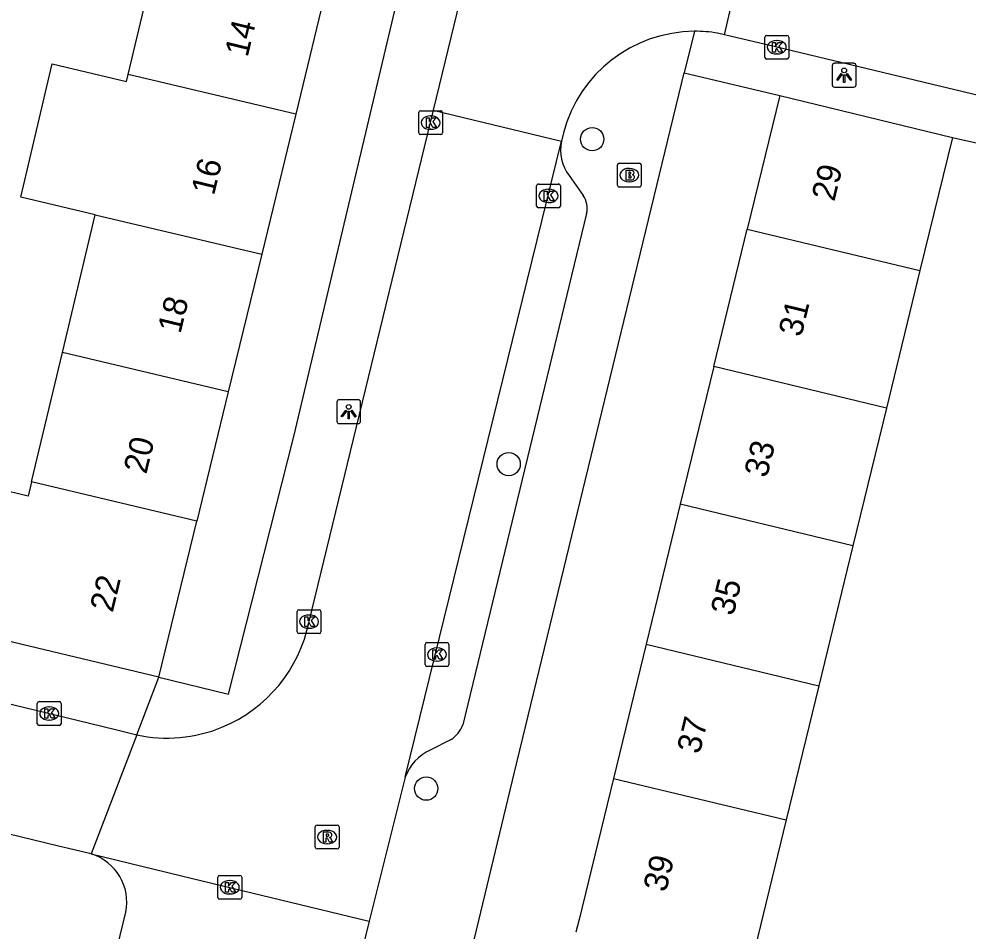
# Model space of a CAD drawing. Extents: x 162812 to 163818, y 381639 to 382470.
# Drawn here: x 163411.21 to 163451.04, y 382165.81 to 382204.11 of the extents above; entities that cross this region are included whole.
import ezdxf

# ---------------------------------------------------------------- set-up
doc = ezdxf.new("R2010")
doc.units = 0
for name, color, linetype in [('IMGEO_Boom', 7, 'Continuous'), ('IMGEO_Brandkraan', 7, 'Continuous'), ('IMGEO_Kolk', 7, 'Continuous'), ('IMGEO_Lichtpunt', 7, 'Continuous'), ('IMGEO_Pand', 7, 'Continuous'), ('IMGEO_Pand_nummerreeks', 7, 'Continuous'), ('IMGEO_Rijbaan_lokaal_open', 7, 'Continuous'), ('IMGEO_Rioolput', 7, 'Continuous'), ('IMGEO_Voetpad_open', 7, 'Continuous')]:
    doc.layers.add(name, color=color, linetype=linetype)

msp = doc.modelspace()

# ---------------------------------------------------------------- linework, layer by layer
at = {"layer": 'IMGEO_Boom'}
for centre in [(163435.268, 382199.058), (163431.761, 382185.415), (163428.3, 382171.79)]:
    msp.add_circle(centre, 0.489, dxfattribs=at)
at = {"layer": 'IMGEO_Brandkraan'}
for p, q in [((163436.325, 382197.124), (163436.325, 382197.976)), ((163436.4, 382198.05), (163437.252, 382198.05)), ((163436.813, 382197.83), (163436.838, 382197.83)), ((163437.326, 382197.976), (163437.326, 382197.124)), ((163437.252, 382197.05), (163436.4, 382197.05)), ((163436.836, 382197.27), (163436.811, 382197.27))]:
    msp.add_line(p, q, dxfattribs=at)
for points in [[(163436.325, 382197.124), (163436.325, 382197.976)], [(163436.4, 382198.05), (163437.252, 382198.05)], [(163436.673, 382197.75), (163436.673, 382197.35), (163436.886, 382197.35)], [(163436.904, 382197.75), (163436.673, 382197.75)], [(163437.326, 382197.976), (163437.326, 382197.124)], [(163436.852, 382197.669), (163436.798, 382197.669), (163436.798, 382197.593)], [(163436.798, 382197.593), (163436.851, 382197.593)], [(163436.86, 382197.517), (163436.798, 382197.517), (163436.798, 382197.436)], [(163436.798, 382197.436), (163436.86, 382197.436)], [(163437.252, 382197.05), (163436.4, 382197.05)]]:
    msp.add_lwpolyline(points, dxfattribs=at)
for centre, radius, start, end in [((163436.402, 382197.974), 0.0765, 91.552, 178.448), ((163436.402, 382197.974), 0.0765, 91.552, 178.448), ((163436.908, 382197.605), 0.145, 59.4692, 91.5367), ((163436.933, 382197.652), 0.0922, 285.5137, 58.1501), ((163437.25, 382197.974), 0.0765, 1.552, 88.448), ((163437.25, 382197.974), 0.0765, 1.552, 88.448), ((163436.853, 382197.631), 0.0379, 267.8285, 90.9355), ((163436.861, 382197.476), 0.0404, 269.8759, 90.5077), ((163436.892, 382197.601), 0.251, 268.6676, 293.5347), ((163436.938, 382197.46), 0.105, 301.3115, 78.989), ((163436.402, 382197.126), 0.0765, 181.552, 268.448), ((163436.402, 382197.126), 0.0765, 181.552, 268.448), ((163437.25, 382197.126), 0.0765, 271.552, 358.448), ((163437.25, 382197.126), 0.0765, 271.552, 358.448)]:
    msp.add_arc(centre, radius, start, end, dxfattribs=at)
for centre, major_axis, ratio, start_param, end_param in [((163436.812, 382197.55), (-0.387, 0.002), 0.722429, 4.712389, 7.853982), ((163436.837, 382197.55), (-0.39, 0.002), 0.717154, 1.570796, 4.712389)]:
    msp.add_ellipse(centre, major_axis=major_axis, ratio=ratio, start_param=start_param, end_param=end_param, dxfattribs=at)
at = {"layer": 'IMGEO_Kolk'}
for p, q in [((163442.512, 382202.491), (163442.512, 382203.343)), ((163442.587, 382203.417), (163443.439, 382203.417)), ((163443.513, 382203.343), (163443.513, 382202.491)), ((163443, 382203.197), (163443.025, 382203.197)), ((163443.023, 382202.637), (163442.998, 382202.637)), ((163443.439, 382202.417), (163442.587, 382202.417)), ((163427.985, 382199.326), (163427.985, 382200.178)), ((163428.06, 382200.252), (163428.912, 382200.252)), ((163428.986, 382200.178), (163428.986, 382199.326)), ((163428.473, 382200.032), (163428.498, 382200.032)), ((163428.496, 382199.472), (163428.471, 382199.472)), ((163428.912, 382199.252), (163428.06, 382199.252)), ((163432.931, 382196.25), (163432.931, 382197.102)), ((163433.006, 382197.176), (163433.858, 382197.176)), ((163433.419, 382196.956), (163433.444, 382196.956)), ((163433.932, 382197.102), (163433.932, 382196.25)), ((163433.858, 382196.176), (163433.006, 382196.176)), ((163433.442, 382196.396), (163433.417, 382196.396)), ((163422.883, 382178.374), (163422.883, 382179.226)), ((163422.958, 382179.3), (163423.81, 382179.3)), ((163423.371, 382179.08), (163423.396, 382179.08)), ((163423.884, 382179.226), (163423.884, 382178.374)), ((163423.81, 382178.3), (163422.958, 382178.3)), ((163423.394, 382178.52), (163423.369, 382178.52)), ((163428.251, 382176.995), (163428.251, 382177.847)), ((163428.326, 382177.921), (163429.178, 382177.921)), ((163429.252, 382177.847), (163429.252, 382176.995)), ((163428.739, 382177.701), (163428.764, 382177.701)), ((163428.762, 382177.141), (163428.737, 382177.141)), ((163429.178, 382176.921), (163428.326, 382176.921)), ((163412.054, 382175.443), (163412.906, 382175.443)), ((163411.979, 382174.517), (163411.979, 382175.369)), ((163412.467, 382175.223), (163412.492, 382175.223)), ((163412.98, 382175.369), (163412.98, 382174.517)), ((163412.49, 382174.663), (163412.465, 382174.663)), ((163412.906, 382174.443), (163412.054, 382174.443)), ((163419.555, 382167.22), (163419.555, 382168.072)), ((163419.63, 382168.146), (163420.482, 382168.146)), ((163420.043, 382167.926), (163420.068, 382167.926)), ((163420.556, 382168.072), (163420.556, 382167.22)), ((163420.482, 382167.146), (163419.63, 382167.146)), ((163420.066, 382167.366), (163420.041, 382167.366))]:
    msp.add_line(p, q, dxfattribs=at)
for points in [[(163442.512, 382202.491), (163442.512, 382203.343)], [(163442.587, 382203.417), (163443.439, 382203.417)], [(163443.513, 382203.343), (163443.513, 382202.491)], [(163442.833, 382203.117), (163442.956, 382203.117), (163442.956, 382202.966), (163443.086, 382203.117), (163443.25, 382203.117), (163443.104, 382202.966), (163443.257, 382202.717), (163443.105, 382202.717), (163443.02, 382202.881), (163442.956, 382202.814), (163442.956, 382202.717), (163442.833, 382202.717), (163442.833, 382203.117)], [(163443.439, 382202.417), (163442.587, 382202.417)], [(163427.985, 382199.326), (163427.985, 382200.178)], [(163428.06, 382200.252), (163428.912, 382200.252)], [(163428.986, 382200.178), (163428.986, 382199.326)], [(163428.306, 382199.952), (163428.429, 382199.952), (163428.429, 382199.801), (163428.559, 382199.952), (163428.723, 382199.952), (163428.577, 382199.801), (163428.73, 382199.552), (163428.578, 382199.552), (163428.493, 382199.716), (163428.429, 382199.649), (163428.429, 382199.552), (163428.306, 382199.552), (163428.306, 382199.952)], [(163428.912, 382199.252), (163428.06, 382199.252)], [(163432.931, 382196.25), (163432.931, 382197.102)], [(163433.006, 382197.176), (163433.858, 382197.176)], [(163433.932, 382197.102), (163433.932, 382196.25)], [(163433.252, 382196.876), (163433.375, 382196.876), (163433.375, 382196.725), (163433.505, 382196.876), (163433.669, 382196.876), (163433.523, 382196.725), (163433.676, 382196.476), (163433.524, 382196.476), (163433.439, 382196.64), (163433.375, 382196.573), (163433.375, 382196.476), (163433.252, 382196.476), (163433.252, 382196.876)], [(163433.858, 382196.176), (163433.006, 382196.176)], [(163422.883, 382178.374), (163422.883, 382179.226)], [(163422.958, 382179.3), (163423.81, 382179.3)], [(163423.204, 382179), (163423.327, 382179), (163423.327, 382178.849), (163423.457, 382179), (163423.621, 382179), (163423.475, 382178.849), (163423.628, 382178.6), (163423.476, 382178.6), (163423.391, 382178.764), (163423.327, 382178.697), (163423.327, 382178.6), (163423.204, 382178.6), (163423.204, 382179)], [(163423.884, 382179.226), (163423.884, 382178.374)], [(163423.81, 382178.3), (163422.958, 382178.3)], [(163428.251, 382176.995), (163428.251, 382177.847)], [(163428.326, 382177.921), (163429.178, 382177.921)], [(163429.252, 382177.847), (163429.252, 382176.995)], [(163428.572, 382177.621), (163428.695, 382177.621), (163428.695, 382177.47), (163428.825, 382177.621), (163428.989, 382177.621), (163428.843, 382177.47), (163428.996, 382177.221), (163428.844, 382177.221), (163428.759, 382177.385), (163428.695, 382177.318), (163428.695, 382177.221), (163428.572, 382177.221), (163428.572, 382177.621)], [(163429.178, 382176.921), (163428.326, 382176.921)], [(163412.054, 382175.443), (163412.906, 382175.443)], [(163411.979, 382174.517), (163411.979, 382175.369)], [(163412.3, 382175.143), (163412.423, 382175.143), (163412.423, 382174.992), (163412.553, 382175.143), (163412.717, 382175.143), (163412.571, 382174.992), (163412.724, 382174.743), (163412.572, 382174.743), (163412.487, 382174.907), (163412.423, 382174.84), (163412.423, 382174.743), (163412.3, 382174.743), (163412.3, 382175.143)], [(163412.98, 382175.369), (163412.98, 382174.517)], [(163412.906, 382174.443), (163412.054, 382174.443)], [(163419.555, 382167.22), (163419.555, 382168.072)], [(163419.63, 382168.146), (163420.482, 382168.146)], [(163419.876, 382167.846), (163419.999, 382167.846), (163419.999, 382167.695), (163420.129, 382167.846), (163420.293, 382167.846), (163420.147, 382167.695), (163420.3, 382167.446), (163420.148, 382167.446), (163420.063, 382167.61), (163419.999, 382167.543), (163419.999, 382167.446), (163419.876, 382167.446), (163419.876, 382167.846)], [(163420.556, 382168.072), (163420.556, 382167.22)], [(163420.482, 382167.146), (163419.63, 382167.146)]]:
    msp.add_lwpolyline(points, dxfattribs=at)
for centre, start, end in [((163442.589, 382203.341), 91.552, 178.448), ((163442.589, 382203.341), 91.552, 178.448), ((163443.437, 382203.341), 1.552, 88.448), ((163443.437, 382203.341), 1.552, 88.448), ((163442.589, 382202.493), 181.552, 268.448), ((163442.589, 382202.493), 181.552, 268.448), ((163443.437, 382202.493), 271.552, 358.448), ((163443.437, 382202.493), 271.552, 358.448), ((163428.062, 382200.176), 91.552, 178.448), ((163428.062, 382200.176), 91.552, 178.448), ((163428.91, 382200.176), 1.552, 88.448), ((163428.91, 382200.176), 1.552, 88.448), ((163428.062, 382199.328), 181.552, 268.448), ((163428.062, 382199.328), 181.552, 268.448), ((163428.91, 382199.328), 271.552, 358.448), ((163428.91, 382199.328), 271.552, 358.448), ((163433.008, 382197.1), 91.552, 178.448), ((163433.008, 382197.1), 91.552, 178.448), ((163433.856, 382197.1), 1.552, 88.448), ((163433.856, 382197.1), 1.552, 88.448), ((163433.008, 382196.252), 181.552, 268.448), ((163433.008, 382196.252), 181.552, 268.448), ((163433.856, 382196.252), 271.552, 358.448), ((163433.856, 382196.252), 271.552, 358.448), ((163422.96, 382179.224), 91.552, 178.448), ((163422.96, 382179.224), 91.552, 178.448), ((163423.808, 382179.224), 1.552, 88.448), ((163423.808, 382179.224), 1.552, 88.448), ((163422.96, 382178.376), 181.552, 268.448), ((163422.96, 382178.376), 181.552, 268.448), ((163423.808, 382178.376), 271.552, 358.448), ((163423.808, 382178.376), 271.552, 358.448), ((163428.328, 382177.845), 91.552, 178.448), ((163428.328, 382177.845), 91.552, 178.448), ((163429.176, 382177.845), 1.552, 88.448), ((163429.176, 382177.845), 1.552, 88.448), ((163428.328, 382176.997), 181.552, 268.448), ((163428.328, 382176.997), 181.552, 268.448), ((163429.176, 382176.997), 271.552, 358.448), ((163429.176, 382176.997), 271.552, 358.448), ((163412.056, 382175.367), 91.552, 178.448), ((163412.056, 382175.367), 91.552, 178.448), ((163412.904, 382175.367), 1.552, 88.448), ((163412.904, 382175.367), 1.552, 88.448), ((163412.056, 382174.519), 181.552, 268.448), ((163412.056, 382174.519), 181.552, 268.448), ((163412.904, 382174.519), 271.552, 358.448), ((163412.904, 382174.519), 271.552, 358.448), ((163419.632, 382168.07), 91.552, 178.448), ((163419.632, 382168.07), 91.552, 178.448), ((163420.48, 382168.07), 1.552, 88.448), ((163420.48, 382168.07), 1.552, 88.448), ((163419.632, 382167.222), 181.552, 268.448), ((163419.632, 382167.222), 181.552, 268.448), ((163420.48, 382167.222), 271.552, 358.448), ((163420.48, 382167.222), 271.552, 358.448)]:
    msp.add_arc(centre, 0.0765, start, end, dxfattribs=at)
for centre, major_axis, ratio, start_param, end_param in [((163442.999, 382202.917), (-0.387, 0.002), 0.722429, 4.712389, 7.853982), ((163443.024, 382202.917), (-0.39, 0.002), 0.717154, 1.570796, 4.712389), ((163428.472, 382199.752), (-0.387, 0.002), 0.722429, 4.712389, 7.853982), ((163428.497, 382199.752), (-0.39, 0.002), 0.717154, 1.570796, 4.712389), ((163433.418, 382196.676), (-0.387, 0.002), 0.722429, 4.712389, 7.853982), ((163433.443, 382196.676), (-0.39, 0.002), 0.717154, 1.570796, 4.712389), ((163423.37, 382178.8), (-0.387, 0.002), 0.722429, 4.712389, 7.853982), ((163423.395, 382178.8), (-0.39, 0.002), 0.717154, 1.570796, 4.712389), ((163428.738, 382177.421), (-0.387, 0.002), 0.722429, 4.712389, 7.853982), ((163428.763, 382177.421), (-0.39, 0.002), 0.717154, 1.570796, 4.712389), ((163412.466, 382174.943), (-0.387, 0.002), 0.722429, 4.712389, 7.853982), ((163412.491, 382174.943), (-0.39, 0.002), 0.717154, 1.570796, 4.712389), ((163420.042, 382167.646), (-0.387, 0.002), 0.722429, 4.712389, 7.853982), ((163420.067, 382167.646), (-0.39, 0.002), 0.717154, 1.570796, 4.712389)]:
    msp.add_ellipse(centre, major_axis=major_axis, ratio=ratio, start_param=start_param, end_param=end_param, dxfattribs=at)
at = {"layer": 'IMGEO_Lichtpunt'}
for p, q in [((163445.342, 382202.148), (163445.342, 382201.341)), ((163445.342, 382202.148), (163445.342, 382201.341)), ((163446.244, 382202.243), (163445.436, 382202.243)), ((163446.244, 382202.243), (163445.436, 382202.243)), ((163446.338, 382201.341), (163446.338, 382202.148)), ((163446.338, 382201.341), (163446.338, 382202.148)), ((163445.436, 382201.247), (163446.244, 382201.247)), ((163445.436, 382201.247), (163446.244, 382201.247)), ((163424.55, 382188.02), (163424.55, 382187.213)), ((163424.55, 382188.02), (163424.55, 382187.213)), ((163425.452, 382188.115), (163424.644, 382188.115)), ((163425.452, 382188.115), (163424.644, 382188.115)), ((163425.546, 382187.213), (163425.546, 382188.02)), ((163425.546, 382187.213), (163425.546, 382188.02)), ((163424.644, 382187.119), (163425.452, 382187.119)), ((163424.644, 382187.119), (163425.452, 382187.119))]:
    msp.add_line(p, q, dxfattribs=at)
for points in [[(163445.716, 382201.812), (163445.755, 382201.784), (163445.567, 382201.522), (163445.529, 382201.549), (163445.716, 382201.812)], [(163445.818, 382201.764), (163445.865, 382201.764), (163445.865, 382201.442), (163445.818, 382201.442), (163445.818, 382201.764)], [(163445.928, 382201.784), (163445.966, 382201.811), (163446.153, 382201.549), (163446.114, 382201.521), (163445.928, 382201.784)], [(163424.924, 382187.684), (163424.963, 382187.656), (163424.775, 382187.394), (163424.737, 382187.421), (163424.924, 382187.684)], [(163425.026, 382187.636), (163425.073, 382187.636), (163425.073, 382187.314), (163425.026, 382187.314), (163425.026, 382187.636)], [(163425.136, 382187.656), (163425.174, 382187.683), (163425.361, 382187.421), (163425.322, 382187.393), (163425.136, 382187.656)]]:
    msp.add_lwpolyline(points, dxfattribs=at)
for centre in [(163445.841, 382201.946), (163425.049, 382187.818)]:
    msp.add_circle(centre, 0.0994, dxfattribs=at)
for centre, start, end in [((163445.436, 382202.148), 90, 180), ((163445.436, 382202.148), 90, 180), ((163446.244, 382202.148), 0, 90), ((163446.244, 382202.148), 0, 90), ((163445.436, 382201.341), 180, 270), ((163445.436, 382201.341), 180, 270), ((163446.244, 382201.341), 270, 0), ((163446.244, 382201.341), 270, 360), ((163424.644, 382188.02), 90, 180), ((163424.644, 382188.02), 90, 180), ((163425.452, 382188.02), 0, 90), ((163425.452, 382188.02), 0, 90), ((163424.644, 382187.213), 180, 270), ((163424.644, 382187.213), 180, 270), ((163425.452, 382187.213), 270, 0), ((163425.452, 382187.213), 270, 360)]:
    msp.add_arc(centre, 0.0946, start, end, dxfattribs=at)
at = {"layer": 'IMGEO_Pand'}
for points in [[(163415.796, 382201.776), (163417.132, 382207.416)], [(163424.191, 382205.743), (163422.823, 382200.111)], [(163414.4, 382195.887), (163411.281, 382196.626), (163412.609, 382202.226), (163415.727, 382201.487), (163415.796, 382201.776)], [(163422.823, 382200.111), (163415.796, 382201.776)], [(163443.142, 382200.89), (163441.777, 382195.284)], [(163443.142, 382200.89), (163450.381, 382199.128)], [(163422.823, 382200.111), (163421.395, 382194.229)], [(163450.381, 382199.128), (163449.02, 382193.539)], [(163413.029, 382190.102), (163414.4, 382195.887)], [(163414.4, 382195.887), (163421.395, 382194.229)], [(163440.37, 382189.507), (163441.777, 382195.284)], [(163441.777, 382195.284), (163449.02, 382193.539)], [(163421.395, 382194.229), (163419.992, 382188.452)], [(163449.02, 382193.539), (163447.613, 382187.762)], [(163411.741, 382184.665), (163413.029, 382190.102)], [(163419.992, 382188.452), (163413.029, 382190.102)], [(163440.37, 382189.507), (163438.963, 382183.731)], [(163447.613, 382187.762), (163440.37, 382189.507)], [(163419.992, 382188.452), (163418.674, 382183.022)], [(163447.613, 382187.762), (163446.207, 382181.986)], [(163411.741, 382184.665), (163411.6, 382184.07), (163407.634, 382185.02)], [(163418.674, 382183.022), (163411.741, 382184.665)], [(163438.963, 382183.731), (163437.532, 382177.851)], [(163446.207, 382181.986), (163438.963, 382183.731)], [(163417.082, 382176.464), (163418.674, 382183.022)], [(163446.207, 382181.986), (163444.775, 382176.106)], [(163417.082, 382176.464), (163406.177, 382179.079)], [(163437.532, 382177.851), (163436.16, 382172.221)], [(163437.532, 382177.851), (163444.775, 382176.106)], [(163444.775, 382176.106), (163443.404, 382170.476)], [(163436.16, 382172.221), (163434.717, 382166.295), (163434.586, 382165.757)], [(163436.16, 382172.221), (163443.404, 382170.476)], [(163443.404, 382170.476), (163441.961, 382164.551), (163441.825, 382163.994)]]:
    msp.add_lwpolyline(points, dxfattribs=at)
at = {"layer": 'IMGEO_Rijbaan_lokaal_open'}
for points in [[(163432.691, 382217.158), (163428.595, 382200.282)], [(163440.815, 382203.442), (163441.975, 382208.454)], [(163440.815, 382203.442), (163440.527, 382203.511)], [(163484.034, 382193.087), (163443.009, 382202.918), (163440.815, 382203.442)], [(163428.595, 382200.282), (163423.381, 382178.8)], [(163428.595, 382200.282), (163433.976, 382198.972)], [(163434.057, 382199.331), (163433.976, 382198.972)], [(163427.423, 382172.266), (163433.976, 382198.972)], [(163380.536, 382182.675), (163383.751, 382181.911), (163392.058, 382179.888), (163395.737, 382179.003), (163414.107, 382174.554), (163415.323, 382174.259), (163416.149, 382174.043)], [(163416.149, 382174.043), (163414.244, 382169.045)], [(163427.423, 382172.266), (163425.904, 382166.23)], [(163414.244, 382169.045), (163412.866, 382169.379), (163405.33, 382171.205)], [(163414.244, 382169.045), (163418.486, 382168.021), (163425.904, 382166.23)]]:
    msp.add_lwpolyline(points, dxfattribs=at)
for centre, radius, start, end in [((163439.595, 382197.856), 5.731, 90.3873, 165.0895), ((163439.603, 382197.944), 5.643, 80.5737, 90.4755), ((163417.409, 382180), 6.092, 292.3689, 348.6355), ((163417.413, 382179.998), 6.088, 258.0119, 292.3366)]:
    msp.add_arc(centre, radius, start, end, dxfattribs=at)
at = {"layer": 'IMGEO_Rioolput'}
for p, q in [((163423.718, 382170.258), (163424.57, 382170.258)), ((163423.643, 382169.332), (163423.643, 382170.184)), ((163424.131, 382170.038), (163424.156, 382170.038)), ((163424.644, 382170.184), (163424.644, 382169.332)), ((163424.154, 382169.478), (163424.129, 382169.478)), ((163424.57, 382169.258), (163423.718, 382169.258))]:
    msp.add_line(p, q, dxfattribs=at)
for points in [[(163423.718, 382170.258), (163424.57, 382170.258)], [(163423.643, 382169.332), (163423.643, 382170.184)], [(163424.232, 382169.956), (163423.98, 382169.958), (163423.98, 382169.558)], [(163424.158, 382169.877), (163424.104, 382169.877), (163424.104, 382169.796)], [(163424.644, 382170.184), (163424.644, 382169.332)], [(163423.98, 382169.558), (163424.104, 382169.558), (163424.104, 382169.72), (163424.115, 382169.72)], [(163424.104, 382169.796), (163424.156, 382169.796)], [(163424.162, 382169.691), (163424.233, 382169.558), (163424.373, 382169.558), (163424.308, 382169.684)], [(163424.57, 382169.258), (163423.718, 382169.258)]]:
    msp.add_lwpolyline(points, dxfattribs=at)
for centre, radius, start, end in [((163423.72, 382170.182), 0.0765, 91.552, 178.448), ((163423.72, 382170.182), 0.0765, 91.552, 178.448), ((163424.568, 382170.182), 0.0765, 1.552, 88.448), ((163424.568, 382170.182), 0.0765, 1.552, 88.448), ((163424.164, 382169.781), 0.0964, 77.0061, 93.1865), ((163424.178, 382169.838), 0.0378, 276.6634, 79.6772), ((163424.231, 382169.846), 0.109, 350.3612, 89.416), ((163424.229, 382169.846), 0.112, 277.5842, 350.9817), ((163424.114, 382169.667), 0.0533, 26.0293, 88.6989), ((163424.14, 382169.985), 0.19, 274.7715, 282.9687), ((163424.213, 382169.631), 0.108, 29.5134, 73.7905), ((163423.72, 382169.334), 0.0765, 181.552, 268.448), ((163423.72, 382169.334), 0.0765, 181.552, 268.448), ((163424.568, 382169.334), 0.0765, 271.552, 358.448), ((163424.568, 382169.334), 0.0765, 271.552, 358.448)]:
    msp.add_arc(centre, radius, start, end, dxfattribs=at)
for centre, major_axis, ratio, start_param, end_param in [((163424.13, 382169.758), (-0.387, 0.002), 0.722429, 4.712389, 7.853982), ((163424.155, 382169.758), (-0.39, 0.002), 0.717154, 1.570796, 4.712389)]:
    msp.add_ellipse(centre, major_axis=major_axis, ratio=ratio, start_param=start_param, end_param=end_param, dxfattribs=at)
at = {"layer": 'IMGEO_Voetpad_open'}
for points in [[(163417.082, 382176.464), (163419.997, 382175.75), (163422.741, 382186.575), (163435.32, 382239.654), (163432.586, 382240.323)], [(163439.556, 382203.587), (163439.133, 382201.845)], [(163425.102, 382143.796), (163432.009, 382172.477), (163439.133, 382201.845)], [(163439.133, 382201.845), (163443.142, 382200.89)], [(163450.381, 382199.128), (163456.925, 382197.671)], [(163434.3, 382197.527), (163434.888, 382196.695)], [(163435.033, 382195.943), (163429.839, 382174.47)], [(163416.149, 382174.043), (163417.082, 382176.464)], [(163429.345, 382173.854), (163428.472, 382173.407)], [(163424.714, 382161.362), (163414.992, 382163.724), (163415.69, 382166.601)], [(163425.904, 382166.23), (163424.714, 382161.362)]]:
    msp.add_lwpolyline(points, dxfattribs=at)
for centre, radius, start, end in [((163435.668, 382198.592), 1.734, 167.3564, 217.9194), ((163434.135, 382196.16), 0.924, 346.4384, 35.3892), ((163428.7, 382174.878), 1.21, 302.2301, 340.3143), ((163429.271, 382171.62), 1.958, 114.0842, 160.7268), ((163413.618, 382167.025), 2.115, 348.4423, 72.7794)]:
    msp.add_arc(centre, radius, start, end, dxfattribs=at)

# ---------------------------------------------------------------- texts
at = {"layer": 'IMGEO_Pand_nummerreeks'}
for s, rotation, p in [('14', 76.3535, (163420.802, 382202.468)), ('16', 76.3524, (163419.392, 382196.663)), ('29', 76.3136, (163445.426, 382196.41)), ('18', 76.3535, (163417.985, 382190.86)), ('31', 76.3136, (163444.041, 382190.72)), ('20', 76.3535, (163416.553, 382184.966)), ('33', 76.3136, (163442.601, 382184.809)), ('22', 76.3524, (163415.142, 382179.155)), ('35', 76.3136, (163441.189, 382179.008)), ('37', 76.3136, (163439.776, 382173.208)), ('39', 76.3122, (163438.364, 382167.407))]:
    msp.add_text(s, height=1, rotation=rotation, dxfattribs=at).set_placement(p)

doc.saveas('drawing.dxf')
